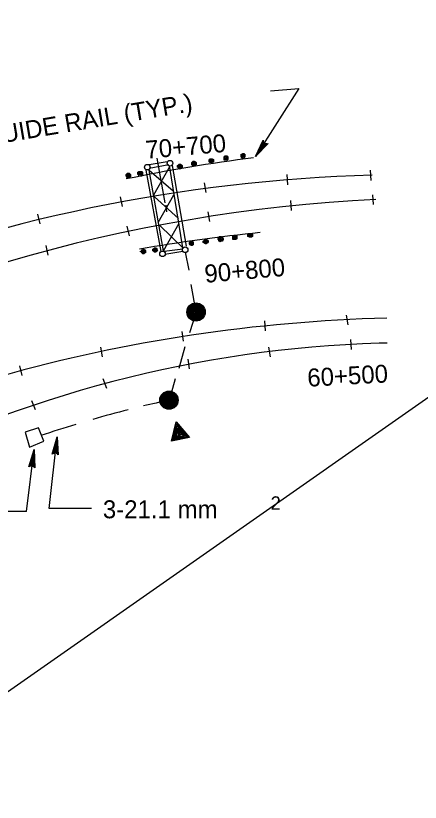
# Model space of a CAD drawing. Extents: x 36 to 2622, y -5330 to 219.
# Drawn here: x 2300.3 to 2367.9, y -4343.3 to -4211.8 of the extents above; entities that cross this region are included whole.
import ezdxf

# ---------------------------------------------------------------- set-up
doc = ezdxf.new("R2010")
doc.units = 0
doc.layers.add('2', color=7, linetype='Continuous')
doc.layers.add('3', color=7, linetype='Continuous')

# ---------------------------------------------------------------- blocks, each defined once
blk = doc.blocks.new('RARROW')
at = {"layer": '3'}
blk.add_lwpolyline([(-2.2695, 0.285), (-2.184875, 0.12075), (0, 0), (-2.2695, 0.285), (-2.38575, 0.384625), (0, 0), (-2.183125, -0.108), (-2.262875, -0.2705), (0, 0), (-2.38575, -0.379125), (-2.262875, -0.2705)], dxfattribs=at)

msp = doc.modelspace()

# ---------------------------------------------------------------- linework, layer by layer
at = {"layer": '2'}
for p, q in [((2538.01, -4157.41), (1748.46, -4710.54)), ((2325.61, -4236.2), (2322.61, -4236.7)), ((2323.86, -4235.58), (2325.23, -4243.08)), ((2324.61, -4251.2), (2322.11, -4237.58)), ((2325.86, -4236.7), (2322.61, -4237.33)), ((2324.98, -4251.08), (2322.61, -4237.58)), ((2322.61, -4237.58), (2326.61, -4241.08)), ((2323.36, -4241.7), (2325.98, -4237.08)), ((2328.23, -4250.58), (2325.98, -4236.83)), ((2328.86, -4250.33), (2326.48, -4236.83)), ((2359.73, -4239.33), (2359.61, -4237.58)), ((2345.61, -4238.33), (2345.73, -4240.08)), ((2332.11, -4241.33), (2331.86, -4239.7)), ((2317.73, -4242.08), (2318.11, -4243.7)), ((2323.48, -4242.08), (2327.48, -4245.7)), ((2324.11, -4246.33), (2326.73, -4241.7)), ((2346.23, -4242.7), (2346.36, -4244.33)), ((2360.11, -4243.33), (2359.98, -4241.7)), ((2325.36, -4243.45), (2325.48, -4244.58)), ((2304.36, -4246.58), (2303.98, -4244.95)), ((2332.73, -4246.2), (2332.48, -4244.58)), ((2318.86, -4246.95), (2319.23, -4248.58)), ((2324.36, -4246.83), (2328.23, -4250.58)), ((2324.98, -4251.08), (2327.61, -4246.45)), ((2305.73, -4251.83), (2305.36, -4250.2)), ((2328.23, -4250.83), (2325.11, -4251.2)), ((2328.23, -4251.2), (2325.23, -4251.7)), ((2328.61, -4251.33), (2329.23, -4254.33)), ((2330.48, -4261.33), (2329.61, -4256.7)), ((2330.48, -4261.33), (2329.36, -4264.83)), ((2355.86, -4263.45), (2355.61, -4261.83)), ((2341.86, -4262.83), (2341.98, -4264.45)), ((2328.36, -4266.2), (2328.11, -4264.58)), ((2356.23, -4265.95), (2356.36, -4267.58)), ((2314.48, -4267.2), (2314.73, -4268.83)), ((2327.61, -4270.7), (2328.61, -4267.08)), ((2342.86, -4268.83), (2342.61, -4267.2)), ((2329.36, -4270.83), (2329.11, -4269.2)), ((2301.36, -4271.95), (2300.98, -4270.33)), ((2314.86, -4272.45), (2315.48, -4274.08)), ((2325.98, -4276.08), (2326.98, -4272.45)), ((2303.61, -4277.7), (2302.98, -4276.2)), ((2326.36, -4282.95), (2327.11, -4279.7)), ((2327.11, -4279.7), (2329.36, -4282.33)), ((2326.48, -4282.83), (2327.11, -4279.95)), ((2326.61, -4282.7), (2327.36, -4280.08)), ((2326.73, -4282.58), (2327.36, -4280.33)), ((2326.86, -4282.45), (2327.36, -4280.7)), ((2326.98, -4282.33), (2327.48, -4280.95)), ((2327.11, -4279.95), (2329.11, -4282.33)), ((2327.11, -4282.2), (2327.48, -4281.08)), ((2327.36, -4280.08), (2328.98, -4282.2)), ((2327.36, -4280.33), (2328.86, -4282.2)), ((2327.36, -4280.7), (2328.48, -4282.08)), ((2327.48, -4280.95), (2328.36, -4282.08)), ((2327.48, -4281.08), (2328.11, -4281.83)), ((2305.86, -4294.2), (2307.23, -4282.2)), ((2329.36, -4282.33), (2326.36, -4282.95)), ((2329.11, -4282.33), (2326.48, -4282.83)), ((2328.98, -4282.2), (2326.61, -4282.7)), ((2328.86, -4282.2), (2326.73, -4282.58)), ((2328.48, -4282.08), (2326.86, -4282.45)), ((2328.36, -4282.08), (2326.98, -4282.33)), ((2328.11, -4281.83), (2327.11, -4282.2)), ((2327.48, -4282.08), (2327.61, -4281.33)), ((2327.98, -4281.83), (2327.48, -4282.08)), ((2327.61, -4281.33), (2327.98, -4281.83)), ((2327.61, -4281.83), (2327.61, -4281.58)), ((2327.61, -4281.58), (2327.73, -4281.7)), ((2327.73, -4281.7), (2327.61, -4281.83)), ((2302.11, -4294.7), (2303.36, -4284.33)), ((2312.98, -4294.2), (2305.86, -4294.2)), ((2302.11, -4294.7), (2297.48, -4294.7))]:
    msp.add_line(p, q, dxfattribs=at)
for points in [[(2342.86, -4224.33), (2347.61, -4223.95), (2340.36, -4235.33)], [(2338.36, -4235.2), (2338.23, -4235.2), (2338.23, -4235.08), (2338.36, -4235.08), (2338.36, -4235.2), (2338.36, -4235.2), (2338.23, -4235.2), (2338.23, -4235.2), (2338.23, -4235.2), (2338.23, -4235.08), (2338.23, -4235.08), (2338.36, -4235.08), (2338.48, -4235.08), (2338.48, -4235.2), (2338.36, -4235.33), (2338.23, -4235.33), (2338.11, -4235.2), (2338.11, -4235.08), (2338.23, -4234.95), (2338.36, -4234.95), (2338.48, -4235.08), (2338.48, -4235.2), (2338.48, -4235.33), (2338.48, -4235.33), (2338.36, -4235.58), (2338.23, -4235.58), (2338.11, -4235.33), (2337.98, -4235.2), (2338.11, -4235.08), (2338.11, -4234.95), (2338.23, -4234.95), (2338.48, -4234.95), (2338.48, -4234.95), (2338.61, -4235.08), (2338.61, -4235.33), (2338.48, -4235.33), (2338.36, -4235.58), (2338.23, -4235.58), (2338.11, -4235.58), (2338.11, -4235.58), (2337.98, -4235.33), (2337.98, -4235.2), (2337.98, -4235.08), (2337.98, -4234.95), (2338.11, -4234.95), (2338.23, -4234.83), (2338.23, -4234.83), (2338.36, -4234.83), (2338.48, -4234.83), (2338.48, -4234.95), (2338.61, -4234.95), (2338.61, -4235.08), (2338.61, -4235.2), (2338.61, -4235.33), (2338.61, -4235.33), (2338.48, -4235.58), (2338.48, -4235.58), (2338.36, -4235.7), (2338.23, -4235.7), (2338.11, -4235.58), (2338.11, -4235.58)], [(2330.11, -4236.45), (2329.98, -4236.45), (2329.98, -4236.45), (2330.11, -4236.45), (2330.11, -4236.45), (2330.11, -4236.45), (2329.98, -4236.58), (2329.98, -4236.58), (2329.86, -4236.45), (2329.98, -4236.33), (2329.98, -4236.33), (2330.11, -4236.33), (2330.11, -4236.45), (2330.11, -4236.58), (2330.11, -4236.58), (2329.98, -4236.58), (2329.86, -4236.45), (2329.86, -4236.33), (2329.98, -4236.33), (2330.11, -4236.2), (2330.36, -4236.33), (2330.36, -4236.45), (2330.36, -4236.58), (2330.11, -4236.7), (2329.98, -4236.7), (2329.98, -4236.7), (2329.86, -4236.58), (2329.73, -4236.45), (2329.73, -4236.33), (2329.86, -4236.2), (2329.98, -4236.2), (2330.11, -4236.2), (2330.36, -4236.33), (2330.36, -4236.45), (2330.48, -4236.58), (2330.36, -4236.7), (2330.11, -4236.7), (2329.98, -4236.83), (2329.86, -4236.83), (2329.73, -4236.7), (2329.73, -4236.58), (2329.73, -4236.45), (2329.73, -4236.45), (2329.73, -4236.33), (2329.86, -4236.2), (2329.86, -4236.2), (2329.98, -4236.08), (2330.11, -4236.08), (2330.36, -4236.2), (2330.36, -4236.2), (2330.48, -4236.33), (2330.48, -4236.45), (2330.48, -4236.45), (2330.48, -4236.58), (2330.48, -4236.7), (2330.36, -4236.7), (2330.11, -4236.83), (2330.11, -4236.83), (2329.98, -4236.83), (2329.86, -4236.83), (2329.86, -4236.7)], [(2332.86, -4236.08), (2332.86, -4235.95), (2332.86, -4235.95), (2332.98, -4235.95), (2332.98, -4235.95), (2332.98, -4236.08), (2332.86, -4236.08), (2332.86, -4236.08), (2332.73, -4235.95), (2332.86, -4235.95), (2332.86, -4235.83), (2332.98, -4235.95), (2332.98, -4235.95), (2332.98, -4236.08), (2332.98, -4236.2), (2332.86, -4236.2), (2332.73, -4236.08), (2332.73, -4235.95), (2332.86, -4235.83), (2332.98, -4235.83), (2333.11, -4235.83), (2333.11, -4235.95), (2333.11, -4236.08), (2332.98, -4236.2), (2332.86, -4236.2), (2332.86, -4236.2), (2332.73, -4236.2), (2332.61, -4236.08), (2332.61, -4235.95), (2332.73, -4235.83), (2332.86, -4235.7), (2332.98, -4235.7), (2333.11, -4235.83), (2333.11, -4235.95), (2333.36, -4236.08), (2333.11, -4236.2), (2332.98, -4236.33), (2332.86, -4236.33), (2332.73, -4236.33), (2332.61, -4236.2), (2332.61, -4236.2), (2332.61, -4236.08), (2332.61, -4235.95), (2332.61, -4235.83), (2332.73, -4235.83), (2332.73, -4235.7), (2332.86, -4235.7), (2332.98, -4235.7), (2333.11, -4235.7), (2333.11, -4235.7), (2333.36, -4235.83), (2333.36, -4235.95), (2333.36, -4236.08), (2333.36, -4236.08), (2333.36, -4236.2), (2333.11, -4236.33), (2332.98, -4236.33), (2332.98, -4236.33), (2332.86, -4236.33), (2332.73, -4236.33), (2332.73, -4236.33)], [(2335.48, -4235.7), (2335.36, -4235.7), (2335.36, -4235.58), (2335.48, -4235.58), (2335.48, -4235.58), (2335.48, -4235.7), (2335.36, -4235.7), (2335.36, -4235.7), (2335.23, -4235.7), (2335.36, -4235.58), (2335.36, -4235.58), (2335.48, -4235.58), (2335.61, -4235.58), (2335.48, -4235.7), (2335.48, -4235.83), (2335.36, -4235.83), (2335.23, -4235.7), (2335.23, -4235.58), (2335.36, -4235.33), (2335.48, -4235.33), (2335.61, -4235.58), (2335.61, -4235.7), (2335.61, -4235.7), (2335.48, -4235.83), (2335.48, -4235.95), (2335.36, -4235.83), (2335.23, -4235.83), (2335.11, -4235.7), (2335.11, -4235.58), (2335.23, -4235.33), (2335.36, -4235.33), (2335.61, -4235.33), (2335.61, -4235.33), (2335.73, -4235.58), (2335.73, -4235.7), (2335.61, -4235.83), (2335.48, -4235.95), (2335.36, -4235.95), (2335.23, -4235.95), (2335.11, -4235.95), (2335.11, -4235.83), (2335.11, -4235.7), (2335.11, -4235.58), (2335.11, -4235.33), (2335.23, -4235.33), (2335.23, -4235.2), (2335.36, -4235.2), (2335.48, -4235.2), (2335.61, -4235.2), (2335.61, -4235.33), (2335.73, -4235.33), (2335.73, -4235.58), (2335.73, -4235.7), (2335.73, -4235.83), (2335.73, -4235.83), (2335.61, -4235.95), (2335.61, -4235.95), (2335.48, -4235.95), (2335.36, -4235.95), (2335.23, -4235.95), (2335.23, -4235.95)], [(2327.73, -4237.08), (2327.73, -4237.08), (2327.73, -4236.83), (2327.73, -4236.83), (2327.86, -4237.08), (2327.86, -4237.08), (2327.73, -4237.08), (2327.61, -4237.08), (2327.61, -4237.08), (2327.61, -4236.83), (2327.73, -4236.83), (2327.86, -4236.83), (2327.86, -4236.83), (2327.86, -4237.08), (2327.73, -4237.2), (2327.61, -4237.2), (2327.61, -4237.08), (2327.61, -4236.83), (2327.61, -4236.7), (2327.86, -4236.7), (2327.86, -4236.83), (2327.98, -4237.08), (2327.98, -4237.2), (2327.86, -4237.2), (2327.73, -4237.33), (2327.61, -4237.33), (2327.48, -4237.2), (2327.48, -4237.08), (2327.48, -4236.83), (2327.61, -4236.7), (2327.73, -4236.7), (2327.86, -4236.7), (2327.98, -4236.7), (2327.98, -4236.83), (2327.98, -4237.2), (2327.98, -4237.2), (2327.86, -4237.33), (2327.73, -4237.33), (2327.61, -4237.33), (2327.48, -4237.33), (2327.48, -4237.2), (2327.36, -4237.08), (2327.36, -4236.83), (2327.48, -4236.7), (2327.48, -4236.7), (2327.61, -4236.58), (2327.73, -4236.58), (2327.86, -4236.58), (2327.86, -4236.58), (2327.98, -4236.7), (2327.98, -4236.7), (2328.11, -4236.83), (2328.11, -4237.08), (2328.11, -4237.2), (2327.98, -4237.2), (2327.98, -4237.33), (2327.86, -4237.33), (2327.73, -4237.45), (2327.73, -4237.45), (2327.61, -4237.33), (2327.48, -4237.33)], [(2319.11, -4238.58), (2319.11, -4238.58), (2319.11, -4238.33), (2319.11, -4238.33), (2319.23, -4238.33), (2319.23, -4238.58), (2319.11, -4238.58), (2318.98, -4238.58), (2318.98, -4238.33), (2318.98, -4238.33), (2319.11, -4238.33), (2319.23, -4238.33), (2319.23, -4238.33), (2319.23, -4238.58), (2319.11, -4238.7), (2318.98, -4238.7), (2318.98, -4238.58), (2318.98, -4238.33), (2318.98, -4238.2), (2319.23, -4238.2), (2319.23, -4238.33), (2319.36, -4238.58), (2319.36, -4238.58), (2319.23, -4238.7), (2319.11, -4238.7), (2318.98, -4238.7), (2318.86, -4238.7), (2318.86, -4238.58), (2318.86, -4238.33), (2318.98, -4238.2), (2319.11, -4238.08), (2319.23, -4238.2), (2319.36, -4238.2), (2319.36, -4238.33), (2319.36, -4238.58), (2319.36, -4238.7), (2319.23, -4238.83), (2319.11, -4238.83), (2318.98, -4238.83), (2318.86, -4238.83), (2318.86, -4238.7), (2318.73, -4238.58), (2318.73, -4238.33), (2318.86, -4238.2), (2318.86, -4238.2), (2318.98, -4238.08), (2319.11, -4238.08), (2319.23, -4238.08), (2319.23, -4238.08), (2319.36, -4238.2), (2319.36, -4238.2), (2319.48, -4238.33), (2319.48, -4238.58), (2319.48, -4238.7), (2319.36, -4238.7), (2319.36, -4238.83), (2319.23, -4238.83), (2319.11, -4238.83), (2319.11, -4238.83), (2318.98, -4238.83), (2318.86, -4238.83)], [(2321.11, -4238.2), (2320.98, -4238.08), (2320.98, -4238.08), (2321.11, -4238.08), (2321.11, -4238.08), (2321.11, -4238.2), (2320.98, -4238.2), (2320.98, -4238.2), (2320.98, -4238.08), (2320.98, -4238.08), (2320.98, -4237.95), (2321.11, -4237.95), (2321.36, -4238.08), (2321.36, -4238.2), (2321.11, -4238.33), (2320.98, -4238.33), (2320.86, -4238.2), (2320.86, -4238.08), (2320.98, -4237.95), (2321.11, -4237.95), (2321.36, -4237.95), (2321.36, -4238.08), (2321.36, -4238.2), (2321.36, -4238.33), (2321.11, -4238.33), (2320.98, -4238.33), (2320.86, -4238.33), (2320.73, -4238.2), (2320.86, -4238.08), (2320.86, -4237.95), (2320.98, -4237.83), (2321.36, -4237.83), (2321.36, -4237.95), (2321.48, -4238.08), (2321.48, -4238.2), (2321.36, -4238.33), (2321.11, -4238.58), (2320.98, -4238.58), (2320.86, -4238.58), (2320.86, -4238.33), (2320.73, -4238.33), (2320.73, -4238.2), (2320.73, -4238.08), (2320.73, -4237.95), (2320.86, -4237.83), (2320.98, -4237.83), (2320.98, -4237.83), (2321.11, -4237.83), (2321.36, -4237.83), (2321.36, -4237.83), (2321.48, -4237.95), (2321.48, -4238.08), (2321.48, -4238.2), (2321.48, -4238.2), (2321.48, -4238.33), (2321.36, -4238.58), (2321.36, -4238.58), (2321.11, -4238.58), (2320.98, -4238.58), (2320.86, -4238.58), (2320.86, -4238.58)], [(2339.48, -4248.58), (2339.48, -4248.45), (2339.48, -4248.45), (2339.48, -4248.45), (2339.61, -4248.45), (2339.61, -4248.58), (2339.48, -4248.58), (2339.36, -4248.58), (2339.36, -4248.45), (2339.36, -4248.45), (2339.48, -4248.33), (2339.61, -4248.33), (2339.61, -4248.45), (2339.61, -4248.58), (2339.48, -4248.7), (2339.36, -4248.7), (2339.36, -4248.58), (2339.36, -4248.45), (2339.48, -4248.33), (2339.61, -4248.33), (2339.61, -4248.33), (2339.73, -4248.45), (2339.73, -4248.58), (2339.61, -4248.7), (2339.48, -4248.7), (2339.36, -4248.7), (2339.36, -4248.7), (2339.11, -4248.58), (2339.11, -4248.45), (2339.36, -4248.33), (2339.48, -4248.2), (2339.61, -4248.2), (2339.73, -4248.33), (2339.73, -4248.45), (2339.73, -4248.58), (2339.73, -4248.7), (2339.61, -4248.83), (2339.48, -4248.83), (2339.36, -4248.83), (2339.11, -4248.7), (2339.11, -4248.7), (2339.11, -4248.58), (2339.11, -4248.45), (2339.11, -4248.33), (2339.11, -4248.2), (2339.36, -4248.2), (2339.48, -4248.2), (2339.61, -4248.2), (2339.61, -4248.2), (2339.73, -4248.2), (2339.86, -4248.33), (2339.86, -4248.45), (2339.86, -4248.58), (2339.86, -4248.58), (2339.86, -4248.7), (2339.73, -4248.83), (2339.61, -4248.83), (2339.48, -4248.83), (2339.48, -4248.83), (2339.36, -4248.83), (2339.36, -4248.83)], [(2329.73, -4249.83), (2329.61, -4249.83), (2329.61, -4249.7), (2329.73, -4249.7), (2329.73, -4249.83), (2329.73, -4249.83), (2329.61, -4249.95), (2329.61, -4249.83), (2329.61, -4249.83), (2329.61, -4249.7), (2329.61, -4249.7), (2329.73, -4249.7), (2329.86, -4249.83), (2329.86, -4249.83), (2329.73, -4249.95), (2329.61, -4249.95), (2329.48, -4249.83), (2329.48, -4249.7), (2329.61, -4249.58), (2329.73, -4249.58), (2329.86, -4249.7), (2329.86, -4249.83), (2329.86, -4249.95), (2329.86, -4249.95), (2329.73, -4250.08), (2329.61, -4250.08), (2329.48, -4249.95), (2329.36, -4249.83), (2329.48, -4249.7), (2329.48, -4249.58), (2329.61, -4249.58), (2329.86, -4249.58), (2329.86, -4249.7), (2329.98, -4249.7), (2329.98, -4249.95), (2329.86, -4250.08), (2329.73, -4250.08), (2329.61, -4250.08), (2329.48, -4250.08), (2329.48, -4250.08), (2329.36, -4249.95), (2329.36, -4249.83), (2329.36, -4249.7), (2329.36, -4249.7), (2329.48, -4249.58), (2329.61, -4249.45), (2329.61, -4249.45), (2329.73, -4249.45), (2329.86, -4249.45), (2329.86, -4249.58), (2329.98, -4249.58), (2329.98, -4249.7), (2329.98, -4249.83), (2329.98, -4249.95), (2329.98, -4250.08), (2329.86, -4250.08), (2329.86, -4250.2), (2329.73, -4250.2), (2329.61, -4250.2), (2329.48, -4250.08), (2329.48, -4250.08)], [(2332.11, -4249.58), (2331.98, -4249.58), (2332.11, -4249.45), (2332.11, -4249.45), (2332.11, -4249.45), (2332.11, -4249.58), (2332.11, -4249.58), (2331.98, -4249.58), (2331.98, -4249.58), (2331.98, -4249.45), (2332.11, -4249.45), (2332.11, -4249.45), (2332.23, -4249.45), (2332.23, -4249.58), (2332.11, -4249.7), (2331.98, -4249.7), (2331.86, -4249.58), (2331.86, -4249.45), (2331.98, -4249.33), (2332.11, -4249.33), (2332.23, -4249.45), (2332.23, -4249.58), (2332.23, -4249.58), (2332.23, -4249.7), (2332.11, -4249.83), (2331.98, -4249.83), (2331.86, -4249.7), (2331.86, -4249.58), (2331.86, -4249.45), (2331.86, -4249.33), (2332.11, -4249.33), (2332.23, -4249.33), (2332.36, -4249.33), (2332.36, -4249.45), (2332.36, -4249.7), (2332.36, -4249.7), (2332.11, -4249.83), (2331.98, -4249.83), (2331.98, -4249.83), (2331.86, -4249.83), (2331.61, -4249.7), (2331.61, -4249.58), (2331.61, -4249.45), (2331.86, -4249.33), (2331.86, -4249.33), (2331.98, -4249.2), (2332.11, -4249.2), (2332.11, -4249.2), (2332.23, -4249.2), (2332.36, -4249.33), (2332.36, -4249.33), (2332.48, -4249.45), (2332.48, -4249.58), (2332.48, -4249.7), (2332.36, -4249.7), (2332.36, -4249.83), (2332.23, -4249.83), (2332.11, -4249.95), (2331.98, -4249.95), (2331.98, -4249.83), (2331.86, -4249.83)], [(2334.48, -4249.2), (2334.48, -4249.2), (2334.48, -4249.08), (2334.48, -4249.08), (2334.61, -4249.2), (2334.48, -4249.2), (2334.48, -4249.2), (2334.36, -4249.2), (2334.36, -4249.2), (2334.36, -4249.08), (2334.48, -4249.08), (2334.61, -4249.08), (2334.61, -4249.08), (2334.61, -4249.2), (2334.48, -4249.33), (2334.36, -4249.33), (2334.36, -4249.2), (2334.36, -4249.08), (2334.36, -4248.83), (2334.48, -4248.83), (2334.61, -4249.08), (2334.86, -4249.2), (2334.86, -4249.33), (2334.61, -4249.33), (2334.48, -4249.45), (2334.36, -4249.45), (2334.23, -4249.33), (2334.23, -4249.2), (2334.23, -4249.08), (2334.36, -4248.83), (2334.48, -4248.83), (2334.61, -4248.83), (2334.86, -4248.83), (2334.86, -4249.08), (2334.86, -4249.33), (2334.86, -4249.33), (2334.61, -4249.45), (2334.48, -4249.45), (2334.36, -4249.45), (2334.23, -4249.45), (2334.23, -4249.33), (2334.11, -4249.2), (2334.11, -4249.08), (2334.23, -4248.83), (2334.23, -4248.83), (2334.36, -4248.7), (2334.48, -4248.7), (2334.61, -4248.7), (2334.61, -4248.7), (2334.86, -4248.83), (2334.86, -4248.83), (2334.98, -4249.08), (2334.98, -4249.2), (2334.98, -4249.33), (2334.86, -4249.33), (2334.86, -4249.45), (2334.61, -4249.45), (2334.48, -4249.58), (2334.48, -4249.58), (2334.36, -4249.45), (2334.23, -4249.45)], [(2336.86, -4248.83), (2336.86, -4248.83), (2336.86, -4248.7), (2336.86, -4248.7), (2336.98, -4248.7), (2336.98, -4248.83), (2336.86, -4248.83), (2336.86, -4248.83), (2336.73, -4248.7), (2336.86, -4248.7), (2336.86, -4248.7), (2336.98, -4248.7), (2336.98, -4248.7), (2336.98, -4248.83), (2336.86, -4249.08), (2336.86, -4249.08), (2336.73, -4248.83), (2336.73, -4248.7), (2336.86, -4248.58), (2336.98, -4248.58), (2337.11, -4248.7), (2337.11, -4248.83), (2337.11, -4248.83), (2336.98, -4249.08), (2336.86, -4249.08), (2336.73, -4249.08), (2336.73, -4249.08), (2336.61, -4248.83), (2336.61, -4248.7), (2336.73, -4248.58), (2336.86, -4248.45), (2336.98, -4248.58), (2337.11, -4248.58), (2337.11, -4248.7), (2337.23, -4248.83), (2337.11, -4249.08), (2336.98, -4249.2), (2336.86, -4249.2), (2336.73, -4249.2), (2336.61, -4249.2), (2336.61, -4249.08), (2336.61, -4248.83), (2336.61, -4248.7), (2336.61, -4248.58), (2336.73, -4248.58), (2336.73, -4248.45), (2336.86, -4248.45), (2336.98, -4248.45), (2337.11, -4248.45), (2337.11, -4248.58), (2337.23, -4248.58), (2337.23, -4248.7), (2337.23, -4248.83), (2337.23, -4249.08), (2337.23, -4249.08), (2337.11, -4249.2), (2336.98, -4249.2), (2336.98, -4249.2), (2336.86, -4249.2), (2336.73, -4249.2), (2336.73, -4249.2)], [(2321.61, -4251.2), (2321.61, -4251.2), (2321.61, -4251.2), (2321.61, -4251.08), (2321.73, -4251.2), (2321.73, -4251.2), (2321.61, -4251.33), (2321.48, -4251.2), (2321.48, -4251.2), (2321.48, -4251.08), (2321.61, -4251.08), (2321.73, -4251.08), (2321.73, -4251.2), (2321.73, -4251.33), (2321.61, -4251.33), (2321.48, -4251.33), (2321.48, -4251.2), (2321.48, -4251.08), (2321.61, -4250.95), (2321.73, -4250.95), (2321.73, -4251.08), (2321.86, -4251.2), (2321.86, -4251.33), (2321.73, -4251.45), (2321.61, -4251.45), (2321.48, -4251.45), (2321.48, -4251.33), (2321.36, -4251.2), (2321.36, -4251.08), (2321.48, -4250.95), (2321.61, -4250.95), (2321.73, -4250.95), (2321.86, -4251.08), (2321.86, -4251.2), (2321.86, -4251.33), (2321.86, -4251.45), (2321.73, -4251.45), (2321.61, -4251.45), (2321.48, -4251.45), (2321.36, -4251.45), (2321.36, -4251.33), (2321.11, -4251.2), (2321.36, -4251.08), (2321.36, -4251.08), (2321.36, -4250.95), (2321.48, -4250.95), (2321.61, -4250.83), (2321.73, -4250.83), (2321.73, -4250.95), (2321.86, -4250.95), (2321.98, -4251.08), (2321.98, -4251.08), (2321.98, -4251.2), (2321.98, -4251.33), (2321.98, -4251.45), (2321.86, -4251.45), (2321.73, -4251.58), (2321.61, -4251.58), (2321.61, -4251.58), (2321.48, -4251.58), (2321.48, -4251.45)], [(2323.61, -4250.95), (2323.48, -4250.95), (2323.48, -4250.83), (2323.61, -4250.83), (2323.61, -4250.95), (2323.61, -4250.95), (2323.61, -4251.08), (2323.48, -4250.95), (2323.48, -4250.95), (2323.48, -4250.83), (2323.61, -4250.83), (2323.61, -4250.83), (2323.73, -4250.95), (2323.73, -4250.95), (2323.61, -4251.08), (2323.48, -4251.08), (2323.36, -4250.95), (2323.36, -4250.83), (2323.48, -4250.7), (2323.61, -4250.7), (2323.73, -4250.83), (2323.73, -4250.95), (2323.73, -4251.08), (2323.73, -4251.08), (2323.61, -4251.2), (2323.48, -4251.2), (2323.36, -4251.08), (2323.36, -4250.95), (2323.36, -4250.83), (2323.36, -4250.7), (2323.48, -4250.7), (2323.73, -4250.7), (2323.73, -4250.83), (2323.86, -4250.83), (2323.86, -4251.08), (2323.73, -4251.2), (2323.61, -4251.2), (2323.48, -4251.2), (2323.36, -4251.2), (2323.36, -4251.2), (2323.23, -4251.08), (2323.23, -4250.95), (2323.23, -4250.83), (2323.23, -4250.83), (2323.36, -4250.7), (2323.48, -4250.58), (2323.48, -4250.58), (2323.61, -4250.58), (2323.73, -4250.58), (2323.86, -4250.7), (2323.86, -4250.7), (2323.86, -4250.83), (2323.98, -4250.95), (2323.86, -4251.08), (2323.86, -4251.2), (2323.73, -4251.2), (2323.73, -4251.33), (2323.61, -4251.33), (2323.48, -4251.33), (2323.36, -4251.2), (2323.36, -4251.2)]]:
    msp.add_lwpolyline(points, dxfattribs=at)
msp.add_lwpolyline([(2302.61, -4283.95), (2304.98, -4282.95), (2304.11, -4280.7), (2301.86, -4281.45)], close=True, dxfattribs=at)
for centre, radius in [((2326.07, -4236.44), 0.468), ((2322.28, -4237.1), 0.468), ((2328.62, -4250.92), 0.468), ((2324.83, -4251.59), 0.468), ((2330.44, -4261.33), 1.53), ((2330.44, -4261.33), 1.42), ((2330.44, -4261.33), 1.31), ((2330.44, -4261.33), 1.21), ((2330.44, -4261.33), 1.1), ((2330.44, -4261.33), 0.988), ((2330.44, -4261.33), 0.88), ((2330.44, -4261.33), 0.771), ((2330.44, -4261.33), 0.662), ((2330.44, -4261.33), 0.553), ((2330.44, -4261.33), 0.444), ((2330.44, -4261.33), 0.335), ((2330.44, -4261.33), 0.226), ((2330.44, -4261.33), 0.118), ((2325.9, -4276.07), 1.53), ((2325.9, -4276.07), 1.42), ((2325.9, -4276.07), 1.31), ((2325.9, -4276.07), 1.21), ((2325.9, -4276.07), 1.1), ((2325.9, -4276.07), 0.988), ((2325.9, -4276.07), 0.88), ((2325.9, -4276.07), 0.771), ((2325.9, -4276.07), 0.662), ((2325.9, -4276.07), 0.553), ((2325.9, -4276.07), 0.444), ((2325.9, -4276.07), 0.335), ((2325.9, -4276.07), 0.226), ((2325.9, -4276.07), 0.118)]:
    msp.add_circle(centre, radius, dxfattribs=at)
for centre, radius, start, end in [((2372.97, -4500.22), 266.71, 97.0913, 101.7238), ((2367.04, -4505.07), 266.71, 91.5362, 111.9146), ((2373.19, -4504.77), 262.56, 92.7744, 119.9997), ((2367.45, -4513.46), 266.71, 95.6592, 100.029), ((2368.82, -4524.84), 262.56, 91.4216, 119.9997), ((2367.06, -4466.26), 199.8, 91.7208, 117.5941), ((2368.82, -4524.84), 258.4, 91.4216, 91.7207), ((2367.06, -4466.26), 194.59, 102.2104, 103.5), ((2367.06, -4466.26), 194.59, 104.2644, 106.0816), ((2367.06, -4466.26), 194.59, 106.9432, 108.7554)]:
    msp.add_arc(centre, radius, start, end, dxfattribs=at)

# ---------------------------------------------------------------- block references
at = {"layer": '2', "yscale": 1.3092961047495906}
for p, xscale, rotation in [((2340.36, -4235.33), 1.257434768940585, -124.33049148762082), ((2307.23, -4282.2), 1.2574347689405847, 83.81995773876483), ((2303.36, -4284.33), 1.2574347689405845, 83.29593971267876)]:
    msp.add_blockref('RARROW', p, dxfattribs=dict(at, xscale=xscale, rotation=rotation))

# ---------------------------------------------------------------- texts
at = {"layer": '2'}
for s, height, rotation, p in [('GUIDE RAIL (TYP.)', 2.9955, 9.5266, (2295.11, -4233.58)), ('70+700', 3, 5, (2322.11, -4235.7)), ('90+800', 3, 5, (2331.98, -4256.45)), ('60+500', 3, 3.1015, (2349.11, -4273.83)), ('3-21.1 mm', 3, 360, (2314.86, -4295.83)), ('2', 2.25, 0.0055, (2342.91, -4294.41))]:
    msp.add_text(s, height=height, rotation=rotation, dxfattribs=at).set_placement(p)

doc.saveas('drawing.dxf')
